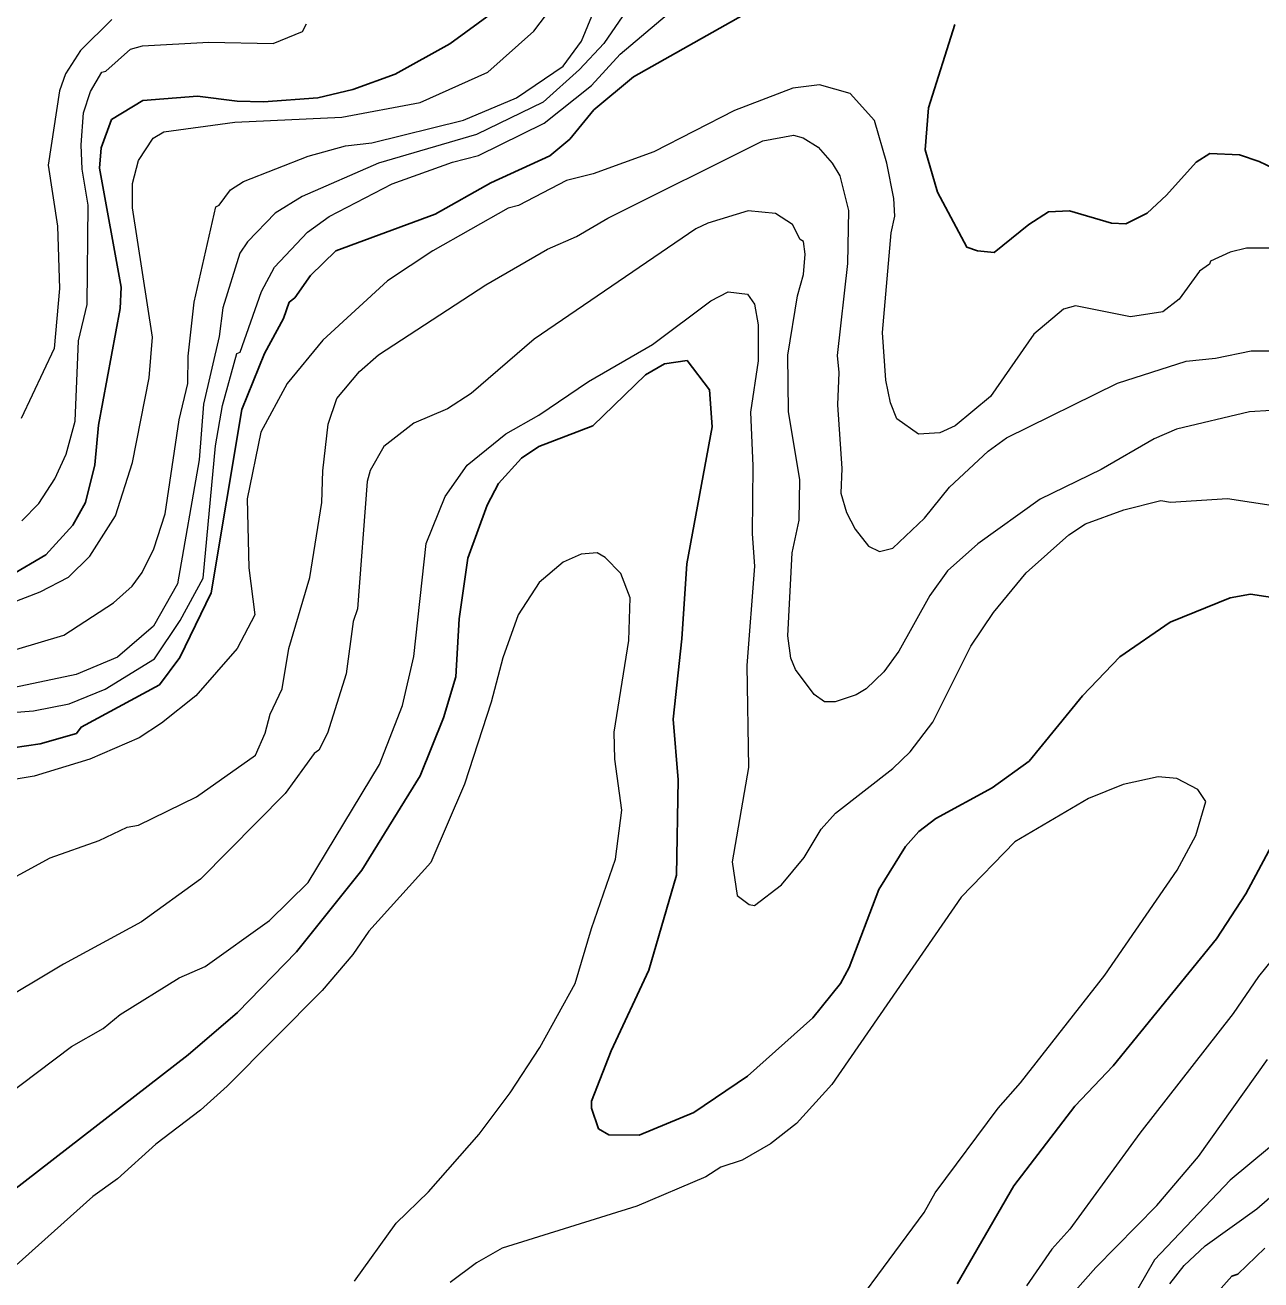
# Model space of a CAD drawing. Extents: x 598.3 to 623.2, y 6902.2 to 6930.1.
# Drawn here: x 619.804 to 620.955, y 6910.236 to 6911.405 of the extents above; entities that cross this region are included whole.
import ezdxf

# ---------------------------------------------------------------- set-up
doc = ezdxf.new("R2010")
doc.units = 0
doc.header["$LTSCALE"] = 0.032
doc.layers.add('1', color=7, linetype='Continuous', lineweight=25)
doc.layers.add('2', color=7, linetype='Continuous', lineweight=13)

msp = doc.modelspace()

# ---------------------------------------------------------------- linework, layer by layer
at = {"layer": '1'}
for points in [[(620.4731, 6911.4142), (620.3704, 6911.3565), (620.3337, 6911.3256), (620.3112, 6911.2983), (620.2925, 6911.2827), (620.2378, 6911.2577), (620.1859, 6911.2286), (620.0933, 6911.1944), (620.0696, 6911.1715), (620.055, 6911.1506), (620.0497, 6911.1465), (620.0447, 6911.1313), (620.0268, 6911.0987), (620.0058, 6911.0468), (619.9772, 6910.876), (619.948, 6910.8158), (619.929, 6910.7904), (619.856, 6910.7509), (619.8517, 6910.7451), (619.8178, 6910.7354), (619.7795, 6910.7298)], [(619.7895, 6910.8916), (619.8231, 6910.9115), (619.8484, 6910.9389), (619.8603, 6910.9602), (619.869, 6910.995), (619.8723, 6911.0322), (619.8925, 6911.1407), (619.8933, 6911.1607), (619.8732, 6911.2714), (619.8748, 6911.2902), (619.8845, 6911.3166), (619.9137, 6911.3344), (619.9645, 6911.3385), (620.0013, 6911.3336), (620.0259, 6911.333), (620.0764, 6911.3368), (620.1091, 6911.3446), (620.1486, 6911.3589), (620.1996, 6911.3872), (620.2409, 6911.4172)], [(620.9792, 6911.2651), (620.9533, 6911.2777), (620.9349, 6911.2838), (620.9074, 6911.2851), (620.8945, 6911.2768), (620.8671, 6911.2462), (620.8489, 6911.2295), (620.8291, 6911.2196), (620.8156, 6911.2203), (620.7765, 6911.2316), (620.7571, 6911.2308), (620.7387, 6911.2189), (620.7066, 6911.1929), (620.691, 6911.1944), (620.6809, 6911.1979), (620.6537, 6911.2489), (620.6422, 6911.2883), (620.6454, 6911.3275), (620.6697, 6911.4052)], [(620.624, 6910.6397), (620.599, 6910.5997), (620.5714, 6910.527), (620.5632, 6910.5122), (620.5375, 6910.4802), (620.4768, 6910.4259), (620.4266, 6910.3921), (620.3757, 6910.371), (620.3475, 6910.3712), (620.3378, 6910.377), (620.3313, 6910.3963), (620.3313, 6910.4027), (620.3498, 6910.4495), (620.3848, 6910.5245), (620.4106, 6910.6132), (620.4123, 6910.7019), (620.4074, 6910.7582), (620.4156, 6910.8331), (620.4203, 6910.903), (620.4438, 6911.0306), (620.4412, 6911.0651), (620.4205, 6911.0922), (620.3993, 6911.0892), (620.3818, 6911.0788), (620.3327, 6911.0316), (620.2825, 6911.0122), (620.2663, 6911.0015), (620.2448, 6910.9777), (620.2342, 6910.9577), (620.2164, 6910.9082), (620.2083, 6910.8519), (620.205, 6910.7978), (620.1936, 6910.7597), (620.1718, 6910.7055), (620.1176, 6910.6176), (620.0566, 6910.5416), (620.0016, 6910.4851), (619.9558, 6910.4458), (619.7044, 6910.2513)], [(620.672, 6910.2325), (620.7249, 6910.3237), (620.7815, 6910.3981), (620.8172, 6910.4355), (620.9135, 6910.5538), (620.941, 6910.5957), (620.9905, 6910.6884), (621.0121, 6910.7414), (621.0243, 6910.7786), (621.0273, 6910.8088), (621.0178, 6910.8412), (620.9839, 6910.8689), (620.9452, 6910.8746), (620.9264, 6910.8712), (620.8704, 6910.8487), (620.8234, 6910.8164), (620.7888, 6910.7802), (620.739, 6910.7191), (620.7047, 6910.6943), (620.6521, 6910.666), (620.6364, 6910.6536), (620.624, 6910.6397)], [(620.9155, 6910.2257), (620.9278, 6910.2398), (620.9335, 6910.2417), (620.9584, 6910.2657)]]:
    msp.add_lwpolyline(points, dxfattribs=at)
at = {"layer": '2'}
for points in [[(619.7742, 6910.8169), (619.8401, 6910.8364), (619.8863, 6910.8667), (619.9035, 6910.8823), (619.9128, 6910.8949), (619.9237, 6910.9169), (619.9345, 6910.9494), (619.9475, 6911.0371), (619.9556, 6911.0708), (619.9557, 6911.0963), (619.9614, 6911.1465), (619.9816, 6911.2353), (619.9848, 6911.2368), (619.9953, 6911.2511), (620.0073, 6911.259), (620.0674, 6911.2826), (620.1024, 6911.2922), (620.1267, 6911.2949), (620.2121, 6911.3161), (620.2615, 6911.3367), (620.3049, 6911.3664), (620.322, 6911.3897), (620.3569, 6911.4739)], [(619.7203, 6910.759), (619.8117, 6910.7662), (619.845, 6910.7725), (619.8786, 6910.7863), (619.9244, 6910.8144), (619.9482, 6910.8502), (619.9698, 6910.8896), (619.9813, 6911.0127), (619.9877, 6911.0505), (620.0012, 6911.0987), (620.0043, 6911.1), (620.0242, 6911.1566), (620.0363, 6911.1793), (620.0669, 6911.2118), (620.0871, 6911.2265), (620.1459, 6911.2567), (620.2021, 6911.277), (620.2261, 6911.2833), (620.2874, 6911.3133), (620.3313, 6911.3483), (620.3581, 6911.3774), (620.4359, 6911.4432)], [(619.7867, 6910.8649), (619.8179, 6910.877), (619.8443, 6910.8905), (619.8641, 6910.9101), (619.8882, 6910.9477), (619.9039, 6910.9972), (619.9194, 6911.0761), (619.9225, 6911.1141), (619.9039, 6911.2344), (619.9038, 6911.2572), (619.9094, 6911.2785), (619.9232, 6911.2994), (619.9332, 6911.3053), (619.9992, 6911.3142), (620.0989, 6911.3189), (620.172, 6911.3324), (620.2348, 6911.3608), (620.2776, 6911.3989), (620.3004, 6911.429)], [(620.3606, 6911.4133), (620.3428, 6911.3874), (620.3204, 6911.3632), (620.2865, 6911.3327), (620.2242, 6911.3027), (620.1332, 6911.2759), (620.0619, 6911.2451), (620.0369, 6911.2296), (620.0109, 6911.2027), (620.004, 6911.1922), (619.9881, 6911.1413), (619.9847, 6911.1145), (619.9702, 6911.0516), (619.9661, 6910.9998), (619.946, 6910.8843), (619.9235, 6910.845), (619.8899, 6910.8162), (619.8515, 6910.8), (619.788, 6910.7865)], [(619.8846, 6911.4099), (619.8556, 6911.3808), (619.8414, 6911.3593), (619.8358, 6911.3434), (619.8254, 6911.2741), (619.8342, 6911.2174), (619.8358, 6911.1594), (619.8309, 6911.1035), (619.8004, 6911.0384)], [(619.801, 6910.9429), (619.8166, 6910.9591), (619.8317, 6910.9821), (619.8423, 6911.005), (619.8504, 6911.0358), (619.8537, 6911.1106), (619.8617, 6911.1443), (619.8625, 6911.2368), (619.857, 6911.2703), (619.8561, 6911.2932), (619.8584, 6911.323), (619.8648, 6911.3429), (619.8753, 6911.3608), (619.879, 6911.3616), (619.9022, 6911.3822), (619.9132, 6911.3853), (619.9749, 6911.3886), (620.0351, 6911.3874), (620.0624, 6911.3985), (620.0661, 6911.4059)], [(620.9659, 6911.1968), (620.9414, 6911.1968), (620.9263, 6911.1931), (620.9078, 6911.1847), (620.9071, 6911.1819), (620.8977, 6911.1755), (620.8789, 6911.1495), (620.8635, 6911.1376), (620.8335, 6911.1328), (620.7821, 6911.1433), (620.7709, 6911.14), (620.7435, 6911.1168), (620.7029, 6911.0589), (620.6702, 6911.0316), (620.656, 6911.0248), (620.636, 6911.0236), (620.6157, 6911.0381), (620.6099, 6911.0529), (620.6056, 6911.0739), (620.6025, 6911.1183), (620.6106, 6911.2112), (620.6138, 6911.2268), (620.6129, 6911.243), (620.6064, 6911.276), (620.5949, 6911.3159), (620.5724, 6911.3409), (620.5437, 6911.349), (620.5191, 6911.3458), (620.4646, 6911.325), (620.3894, 6911.2866), (620.3329, 6911.2661), (620.3083, 6911.26), (620.2636, 6911.2367), (620.2539, 6911.2341), (620.1837, 6911.1943), (620.1415, 6911.1665), (620.0812, 6911.1111), (620.0481, 6911.0708), (620.0234, 6911.0255), (620.0108, 6910.9635), (620.0124, 6910.8993), (620.0179, 6910.8555), (620.0013, 6910.8242), (619.9629, 6910.78), (619.931, 6910.7545), (619.9101, 6910.7411), (619.8643, 6910.7212), (619.8123, 6910.7052), (619.7844, 6910.7007)], [(619.7677, 6910.5969), (619.8273, 6910.6291), (619.8729, 6910.6455), (619.899, 6910.6577), (619.9096, 6910.6597), (619.9636, 6910.6859), (620.0184, 6910.7247), (620.0275, 6910.7454), (620.0321, 6910.763), (620.0432, 6910.7867), (620.0496, 6910.824), (620.069, 6910.8901), (620.0804, 6910.96), (620.0812, 6910.9897), (620.0861, 6911.0331), (620.0942, 6911.057), (620.1154, 6911.0822), (620.133, 6911.0975), (620.2331, 6911.1627), (620.2906, 6911.1959), (620.3176, 6911.2078), (620.3467, 6911.2247), (620.4909, 6911.2968), (620.5197, 6911.302), (620.5287, 6911.2997), (620.5424, 6911.2909), (620.5557, 6911.276), (620.5626, 6911.2643), (620.5708, 6911.2319), (620.57, 6911.1826), (620.5603, 6911.0969), (620.5619, 6911.0811), (620.5604, 6911.051), (620.5645, 6910.9917), (620.5635, 6910.9687), (620.5688, 6910.9508), (620.577, 6910.9351), (620.5894, 6910.9195), (620.5998, 6910.9144), (620.612, 6910.9176), (620.6417, 6910.9455), (620.6649, 6910.9744), (620.701, 6911.008), (620.718, 6911.0202), (620.8213, 6911.0711), (620.8853, 6911.0917), (620.9126, 6911.0945), (620.9459, 6911.1014), (620.9759, 6911.1013)], [(621.0249, 6911.0496), (620.9443, 6911.0445), (620.8763, 6911.0282), (620.8556, 6911.0194), (620.8062, 6910.9907), (620.7493, 6910.9631), (620.6912, 6910.9216), (620.663, 6910.8963), (620.6466, 6910.8734), (620.6177, 6910.8218), (620.6038, 6910.8024), (620.5873, 6910.7866), (620.578, 6910.781), (620.5585, 6910.7745), (620.5485, 6910.7744), (620.5389, 6910.7813), (620.5214, 6910.8045), (620.5171, 6910.8151), (620.5143, 6910.836), (620.5183, 6910.9133), (620.5247, 6910.9436), (620.5256, 6910.9812), (620.5149, 6911.0448), (620.5143, 6911.0974), (620.5232, 6911.1526), (620.5289, 6911.1723), (620.5304, 6911.1912), (620.5288, 6911.2031), (620.5257, 6911.205), (620.5187, 6911.2189), (620.5027, 6911.2292), (620.4773, 6911.2315), (620.4397, 6911.2203), (620.4287, 6911.2148), (620.2781, 6911.112), (620.2194, 6911.0615), (620.1972, 6911.0472), (620.1659, 6911.034), (620.138, 6911.0122), (620.1253, 6910.9898), (620.1225, 6910.9797), (620.1135, 6910.861), (620.1094, 6910.8494), (620.1029, 6910.8004), (620.0857, 6910.7453), (620.0775, 6910.7295), (620.0731, 6910.7265), (620.0461, 6910.6891), (619.9672, 6910.6093), (619.9123, 6910.5696), (619.8397, 6910.5301), (619.7737, 6910.4908)], [(619.7683, 6910.3943), (619.847, 6910.4536), (619.8766, 6910.4704), (619.8926, 6910.4834), (619.9474, 6910.5175), (619.9717, 6910.5281), (620.0314, 6910.5708), (620.0675, 6910.6062), (620.1341, 6910.7161), (620.1554, 6910.771), (620.166, 6910.8167), (620.1773, 6910.9219), (620.195, 6910.9656), (620.2157, 6910.9947), (620.2516, 6911.0239), (620.2825, 6911.0413), (620.3286, 6911.0728), (620.3881, 6911.1071), (620.4426, 6911.1477), (620.4587, 6911.1563), (620.4768, 6911.1539), (620.4834, 6911.1448), (620.4867, 6911.1254), (620.4867, 6911.0919), (620.4795, 6911.0441), (620.4818, 6910.9943), (620.481, 6910.9309), (620.4834, 6910.9009), (620.4762, 6910.8084), (620.4778, 6910.7134), (620.4625, 6910.6254), (620.4671, 6910.5942), (620.4783, 6910.5857), (620.4833, 6910.5849), (620.5084, 6910.6042), (620.5296, 6910.6295), (620.5453, 6910.6558), (620.5588, 6910.6708), (620.6121, 6910.7125), (620.6282, 6910.7279), (620.6493, 6910.7555), (620.6847, 6910.8262), (620.7059, 6910.8575), (620.7364, 6910.8945), (620.7759, 6910.9299), (620.7914, 6910.9403), (620.8273, 6910.9533), (620.8618, 6910.962), (620.8707, 6910.9605), (620.9238, 6910.9637), (620.9868, 6910.9541)], [(620.3442, 6910.9089), (620.3368, 6910.9131), (620.3219, 6910.912), (620.3052, 6910.9045), (620.2826, 6910.8857), (620.2631, 6910.8555), (620.2487, 6910.8154), (620.238, 6910.7742), (620.2132, 6910.6977), (620.1818, 6910.625), (620.1242, 6910.5608), (620.109, 6910.5392), (620.0805, 6910.5057), (619.9922, 6910.4166), (619.9674, 6910.3943), (619.9257, 6910.3625), (619.89, 6910.3304), (619.8671, 6910.314), (619.7804, 6910.2365)], [(620.1106, 6910.235), (620.1495, 6910.289), (620.1795, 6910.3181), (620.2267, 6910.3718), (620.2556, 6910.4103), (620.2834, 6910.4527), (620.3163, 6910.5121), (620.3313, 6910.5633), (620.3539, 6910.6279), (620.3596, 6910.6737), (620.3532, 6910.7212), (620.3524, 6910.7463), (620.3663, 6910.8315), (620.3676, 6910.8712), (620.3588, 6910.894), (620.3442, 6910.9089)], [(620.5761, 6910.2108), (620.6413, 6910.2991), (620.6514, 6910.3174), (620.7101, 6910.3963), (620.731, 6910.4197), (620.8096, 6910.52), (620.8769, 6910.6179), (620.8944, 6910.6499), (620.9036, 6910.6818), (620.8962, 6910.6927), (620.8766, 6910.703), (620.8591, 6910.7046), (620.8267, 6910.6974), (620.7944, 6910.6844), (620.7256, 6910.6441), (620.6757, 6910.5926), (620.5554, 6910.4181), (620.5225, 6910.3819), (620.498, 6910.363), (620.4719, 6910.3476), (620.4519, 6910.3412), (620.4379, 6910.3322), (620.3737, 6910.3049), (620.2482, 6910.2657), (620.2242, 6910.252), (620.1998, 6910.2339)], [(620.9788, 6910.5509), (620.9528, 6910.5186), (620.929, 6910.4842)], [(620.929, 6910.4842), (620.842, 6910.3728), (620.7769, 6910.2834), (620.7602, 6910.2649), (620.7365, 6910.2306)], [(620.7601, 6910.2015), (620.8012, 6910.2478), (620.858, 6910.3054), (620.8967, 6910.3512), (620.961, 6910.4416)], [(620.963, 6910.3594), (620.9264, 6910.3292), (620.8559, 6910.2549), (620.8105, 6910.1762)], [(620.87, 6910.2325), (620.8834, 6910.2498), (620.9031, 6910.2679), (620.9511, 6910.3024), (620.9845, 6910.3315)]]:
    msp.add_lwpolyline(points, dxfattribs=at)

doc.saveas('drawing.dxf')
